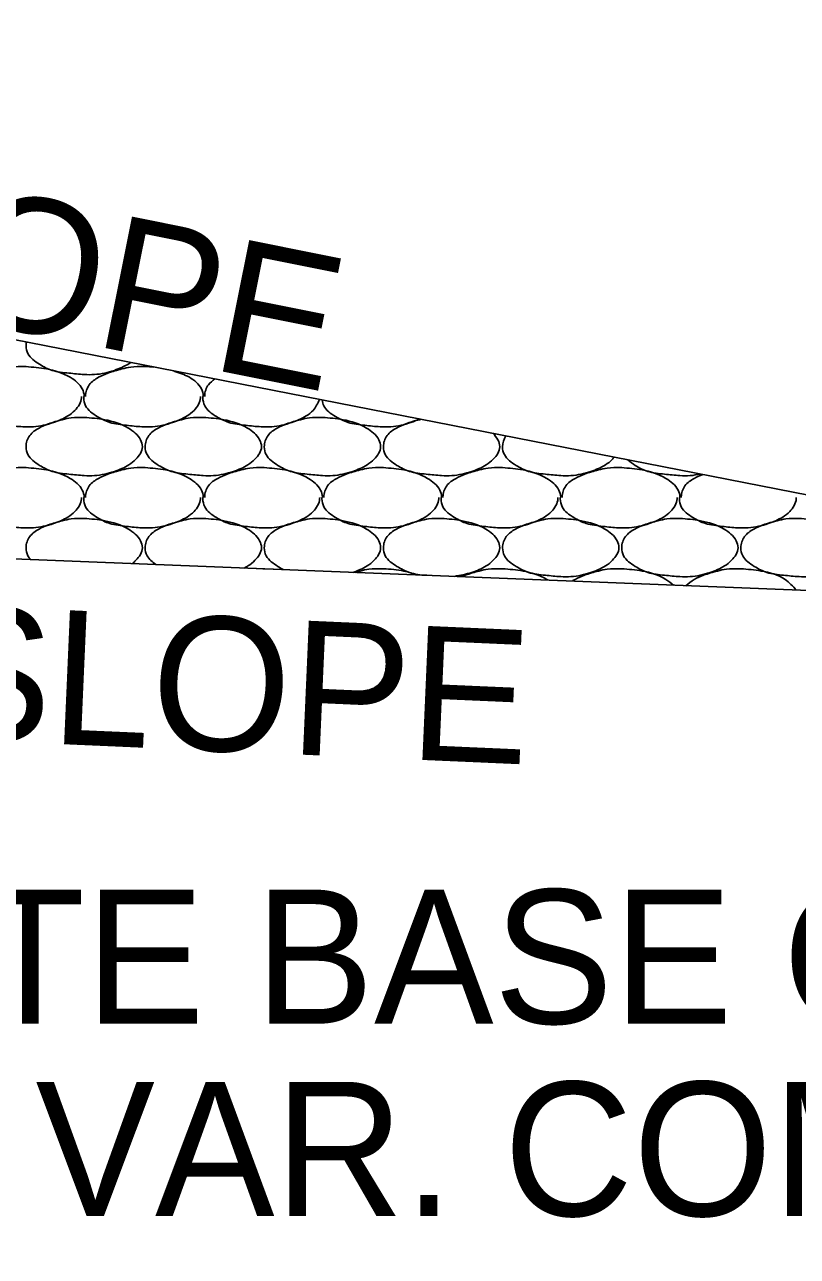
# Model space of a CAD drawing. Extents: x 1364961 to 1365294, y 367927 to 368034.
# Drawn here: x 1365071.21 to 1365074.54, y 367948.39 to 367953.68 of the extents above; entities that cross this region are included whole.
import ezdxf

# ---------------------------------------------------------------- set-up
doc = ezdxf.new("R2010")
doc.units = 0
doc.layers.add('Default', color=7, linetype='Continuous')

msp = doc.modelspace()

# ---------------------------------------------------------------- linework, layer by layer
at = {"layer": 'Default'}
for p, q in [((1365065.1971, 367953.4949), (1365084.8694, 367949.6456)), ((1365071.214, 367952.2109), (1365071.22, 367952.2109)), ((1365071.726, 367952.2109), (1365071.732, 367952.2109)), ((1365071.732, 367952.2109), (1365071.768, 367952.2089)), ((1365056.1971, 367951.9809), (1365077.207, 367951.1449)), ((1365071.214, 367951.7769), (1365071.22, 367951.7769)), ((1365071.726, 367951.7769), (1365071.732, 367951.7769)), ((1365072.238, 367951.7769), (1365072.244, 367951.7769)), ((1365072.75, 367951.7769), (1365072.756, 367951.7769)), ((1365073.262, 367951.7769), (1365073.268, 367951.7769)), ((1365073.774, 367951.7769), (1365073.78, 367951.7769)), ((1365072.212, 367951.3439), (1365072.238, 367951.3429)), ((1365072.238, 367951.3429), (1365072.244, 367951.3429)), ((1365072.244, 367951.3429), (1365072.284, 367951.3409)), ((1365072.75, 367951.3429), (1365072.756, 367951.3429)), ((1365073.262, 367951.3429), (1365073.268, 367951.3429)), ((1365073.774, 367951.3429), (1365073.78, 367951.3429)), ((1365074.286, 367951.3429), (1365074.292, 367951.3429))]:
    msp.add_line(p, q, dxfattribs=at)
for points in [[(1365071.671, 367952.2279), (1365071.662, 367952.2229), (1365071.6, 367952.1949), (1365071.514, 367952.1769), (1365071.47, 367952.1769), (1365071.404, 367952.1829), (1365071.332, 367952.1949), (1365071.278, 367952.2209), (1365071.228, 367952.2669), (1365071.22, 367952.3009), (1365071.222, 367952.3159)], [(1365070.964, 367952.0829), (1365070.964, 367952.0849), (1365070.98, 367952.1329), (1365071.02, 367952.1649), (1365071.06, 367952.1829), (1365071.12, 367952.2009), (1365071.158, 367952.2089), (1365071.214, 367952.2109)], [(1365071.22, 367952.2109), (1365071.308, 367952.2009), (1365071.41, 367952.1649), (1365071.462, 367952.1149), (1365071.47, 367952.0849), (1365071.47, 367952.0829)], [(1365071.476, 367952.0829), (1365071.476, 367952.0849), (1365071.492, 367952.1329), (1365071.532, 367952.1649), (1365071.572, 367952.1829), (1365071.632, 367952.2009), (1365071.67, 367952.2089), (1365071.726, 367952.2109)], [(1365071.856, 367952.1919), (1365071.922, 367952.1649), (1365071.974, 367952.1149), (1365071.982, 367952.0849), (1365071.982, 367952.0829)], [(1365071.988, 367952.0829), (1365071.988, 367952.0849), (1365072.004, 367952.1329), (1365072.031, 367952.1579)], [(1365071.214, 367951.9529), (1365071.206, 367951.9529), (1365071.14, 367951.9589), (1365071.068, 367951.9709), (1365071.014, 367951.9969), (1365070.964, 367952.0429), (1365070.956, 367952.0769), (1365070.956, 367952.0829)], [(1365071.458, 367952.0829), (1365071.458, 367952.0769), (1365071.43, 367952.0229), (1365071.4, 367951.9989), (1365071.338, 367951.9709), (1365071.252, 367951.9529), (1365071.214, 367951.9529)], [(1365071.726, 367951.9529), (1365071.718, 367951.9529), (1365071.652, 367951.9589), (1365071.58, 367951.9709), (1365071.526, 367951.9969), (1365071.476, 367952.0429), (1365071.468, 367952.0769), (1365071.468, 367952.0829)], [(1365071.97, 367952.0829), (1365071.97, 367952.0769), (1365071.942, 367952.0229), (1365071.912, 367951.9989), (1365071.85, 367951.9709), (1365071.764, 367951.9529), (1365071.726, 367951.9529)], [(1365072.238, 367951.9529), (1365072.23, 367951.9529), (1365072.164, 367951.9589), (1365072.092, 367951.9709), (1365072.038, 367951.9969), (1365071.988, 367952.0429), (1365071.98, 367952.0769), (1365071.98, 367952.0829)], [(1365072.481, 367952.0699), (1365072.454, 367952.0229), (1365072.424, 367951.9989), (1365072.362, 367951.9709), (1365072.276, 367951.9529), (1365072.238, 367951.9529)], [(1365072.75, 367951.9529), (1365072.742, 367951.9529), (1365072.676, 367951.9589), (1365072.604, 367951.9709), (1365072.55, 367951.9969), (1365072.5, 367952.0429), (1365072.493, 367952.0669)], [(1365071.47, 367951.9929), (1365071.558, 367951.9829), (1365071.66, 367951.9469), (1365071.712, 367951.8969), (1365071.72, 367951.8669), (1365071.692, 367951.8129), (1365071.662, 367951.7889), (1365071.6, 367951.7609), (1365071.514, 367951.7429), (1365071.47, 367951.7429), (1365071.404, 367951.7489), (1365071.332, 367951.7609), (1365071.278, 367951.7869), (1365071.228, 367951.8329), (1365071.22, 367951.8669), (1365071.236, 367951.9149), (1365071.276, 367951.9469), (1365071.316, 367951.9649), (1365071.376, 367951.9829), (1365071.414, 367951.9909), (1365071.47, 367951.9929)], [(1365071.982, 367951.9929), (1365072.07, 367951.9829), (1365072.172, 367951.9469), (1365072.224, 367951.8969), (1365072.232, 367951.8669), (1365072.204, 367951.8129), (1365072.174, 367951.7889), (1365072.112, 367951.7609), (1365072.026, 367951.7429), (1365071.982, 367951.7429), (1365071.916, 367951.7489), (1365071.844, 367951.7609), (1365071.79, 367951.7869), (1365071.74, 367951.8329), (1365071.732, 367951.8669), (1365071.748, 367951.9149), (1365071.788, 367951.9469), (1365071.828, 367951.9649), (1365071.888, 367951.9829), (1365071.926, 367951.9909), (1365071.982, 367951.9929)], [(1365072.494, 367951.9929), (1365072.582, 367951.9829), (1365072.684, 367951.9469), (1365072.736, 367951.8969), (1365072.744, 367951.8669), (1365072.716, 367951.8129), (1365072.686, 367951.7889), (1365072.624, 367951.7609), (1365072.538, 367951.7429), (1365072.494, 367951.7429), (1365072.428, 367951.7489), (1365072.356, 367951.7609), (1365072.302, 367951.7869), (1365072.252, 367951.8329), (1365072.244, 367951.8669), (1365072.26, 367951.9149), (1365072.3, 367951.9469), (1365072.34, 367951.9649), (1365072.4, 367951.9829), (1365072.438, 367951.9909), (1365072.494, 367951.9929)], [(1365072.911, 367951.9859), (1365072.874, 367951.9709), (1365072.788, 367951.9529), (1365072.75, 367951.9529)], [(1365073.227, 367951.9239), (1365073.248, 367951.8969), (1365073.256, 367951.8669), (1365073.228, 367951.8129), (1365073.198, 367951.7889), (1365073.136, 367951.7609), (1365073.05, 367951.7429), (1365073.006, 367951.7429), (1365072.94, 367951.7489), (1365072.868, 367951.7609), (1365072.814, 367951.7869), (1365072.764, 367951.8329), (1365072.756, 367951.8669), (1365072.772, 367951.9149), (1365072.812, 367951.9469), (1365072.852, 367951.9649), (1365072.912, 367951.9829), (1365072.917, 367951.9839)], [(1365073.747, 367951.8219), (1365073.74, 367951.8129), (1365073.71, 367951.7889), (1365073.648, 367951.7609), (1365073.562, 367951.7429), (1365073.518, 367951.7429), (1365073.452, 367951.7489), (1365073.38, 367951.7609), (1365073.326, 367951.7869), (1365073.276, 367951.8329), (1365073.268, 367951.8669), (1365073.282, 367951.9129)], [(1365074.118, 367951.7489), (1365074.074, 367951.7429), (1365074.03, 367951.7429), (1365073.964, 367951.7489), (1365073.892, 367951.7609), (1365073.838, 367951.7869), (1365073.807, 367951.8099)], [(1365070.964, 367951.6489), (1365070.964, 367951.6509), (1365070.98, 367951.6989), (1365071.02, 367951.7309), (1365071.06, 367951.7489), (1365071.12, 367951.7669), (1365071.158, 367951.7749), (1365071.214, 367951.7769)], [(1365071.22, 367951.7769), (1365071.308, 367951.7669), (1365071.41, 367951.7309), (1365071.462, 367951.6809), (1365071.47, 367951.6509), (1365071.47, 367951.6489)], [(1365071.476, 367951.6489), (1365071.476, 367951.6509), (1365071.492, 367951.6989), (1365071.532, 367951.7309), (1365071.572, 367951.7489), (1365071.632, 367951.7669), (1365071.67, 367951.7749), (1365071.726, 367951.7769)], [(1365071.732, 367951.7769), (1365071.82, 367951.7669), (1365071.922, 367951.7309), (1365071.974, 367951.6809), (1365071.982, 367951.6509), (1365071.982, 367951.6489)], [(1365071.988, 367951.6489), (1365071.988, 367951.6509), (1365072.004, 367951.6989), (1365072.044, 367951.7309), (1365072.084, 367951.7489), (1365072.144, 367951.7669), (1365072.182, 367951.7749), (1365072.238, 367951.7769)], [(1365072.244, 367951.7769), (1365072.332, 367951.7669), (1365072.434, 367951.7309), (1365072.486, 367951.6809), (1365072.494, 367951.6509), (1365072.494, 367951.6489)], [(1365072.5, 367951.6489), (1365072.5, 367951.6509), (1365072.516, 367951.6989), (1365072.556, 367951.7309), (1365072.596, 367951.7489), (1365072.656, 367951.7669), (1365072.694, 367951.7749), (1365072.75, 367951.7769)], [(1365072.756, 367951.7769), (1365072.844, 367951.7669), (1365072.946, 367951.7309), (1365072.998, 367951.6809), (1365073.006, 367951.6509), (1365073.006, 367951.6489)], [(1365073.012, 367951.6489), (1365073.012, 367951.6509), (1365073.028, 367951.6989), (1365073.068, 367951.7309), (1365073.108, 367951.7489), (1365073.168, 367951.7669), (1365073.206, 367951.7749), (1365073.262, 367951.7769)], [(1365073.268, 367951.7769), (1365073.356, 367951.7669), (1365073.458, 367951.7309), (1365073.51, 367951.6809), (1365073.518, 367951.6509), (1365073.518, 367951.6489)], [(1365073.524, 367951.6489), (1365073.524, 367951.6509), (1365073.54, 367951.6989), (1365073.58, 367951.7309), (1365073.62, 367951.7489), (1365073.68, 367951.7669), (1365073.718, 367951.7749), (1365073.774, 367951.7769)], [(1365073.78, 367951.7769), (1365073.868, 367951.7669), (1365073.97, 367951.7309), (1365074.022, 367951.6809), (1365074.03, 367951.6509), (1365074.03, 367951.6489)], [(1365074.036, 367951.6489), (1365074.036, 367951.6509), (1365074.052, 367951.6989), (1365074.092, 367951.7309), (1365074.128, 367951.7479)], [(1365071.214, 367951.5189), (1365071.206, 367951.5189), (1365071.14, 367951.5249), (1365071.068, 367951.5369), (1365071.014, 367951.5629), (1365070.964, 367951.6089), (1365070.956, 367951.6429), (1365070.956, 367951.6489)], [(1365071.458, 367951.6489), (1365071.458, 367951.6429), (1365071.43, 367951.5889), (1365071.4, 367951.5649), (1365071.338, 367951.5369), (1365071.252, 367951.5189), (1365071.214, 367951.5189)], [(1365071.726, 367951.5189), (1365071.718, 367951.5189), (1365071.652, 367951.5249), (1365071.58, 367951.5369), (1365071.526, 367951.5629), (1365071.476, 367951.6089), (1365071.468, 367951.6429), (1365071.468, 367951.6489)], [(1365071.97, 367951.6489), (1365071.97, 367951.6429), (1365071.942, 367951.5889), (1365071.912, 367951.5649), (1365071.85, 367951.5369), (1365071.764, 367951.5189), (1365071.726, 367951.5189)], [(1365072.238, 367951.5189), (1365072.23, 367951.5189), (1365072.164, 367951.5249), (1365072.092, 367951.5369), (1365072.038, 367951.5629), (1365071.988, 367951.6089), (1365071.98, 367951.6429), (1365071.98, 367951.6489)], [(1365072.482, 367951.6489), (1365072.482, 367951.6429), (1365072.454, 367951.5889), (1365072.424, 367951.5649), (1365072.362, 367951.5369), (1365072.276, 367951.5189), (1365072.238, 367951.5189)], [(1365072.75, 367951.5189), (1365072.742, 367951.5189), (1365072.676, 367951.5249), (1365072.604, 367951.5369), (1365072.55, 367951.5629), (1365072.5, 367951.6089), (1365072.492, 367951.6429), (1365072.492, 367951.6489)], [(1365072.994, 367951.6489), (1365072.994, 367951.6429), (1365072.966, 367951.5889), (1365072.936, 367951.5649), (1365072.874, 367951.5369), (1365072.788, 367951.5189), (1365072.75, 367951.5189)], [(1365073.262, 367951.5189), (1365073.254, 367951.5189), (1365073.188, 367951.5249), (1365073.116, 367951.5369), (1365073.062, 367951.5629), (1365073.012, 367951.6089), (1365073.004, 367951.6429), (1365073.004, 367951.6489)], [(1365073.506, 367951.6489), (1365073.506, 367951.6429), (1365073.478, 367951.5889), (1365073.448, 367951.5649), (1365073.386, 367951.5369), (1365073.3, 367951.5189), (1365073.262, 367951.5189)], [(1365073.774, 367951.5189), (1365073.766, 367951.5189), (1365073.7, 367951.5249), (1365073.628, 367951.5369), (1365073.574, 367951.5629), (1365073.524, 367951.6089), (1365073.516, 367951.6429), (1365073.516, 367951.6489)], [(1365074.018, 367951.6489), (1365074.018, 367951.6429), (1365073.99, 367951.5889), (1365073.96, 367951.5649), (1365073.898, 367951.5369), (1365073.812, 367951.5189), (1365073.774, 367951.5189)], [(1365074.286, 367951.5189), (1365074.278, 367951.5189), (1365074.212, 367951.5249), (1365074.14, 367951.5369), (1365074.086, 367951.5629), (1365074.036, 367951.6089), (1365074.028, 367951.6429), (1365074.028, 367951.6489)], [(1365074.53, 367951.6489), (1365074.53, 367951.6429), (1365074.502, 367951.5889), (1365074.472, 367951.5649), (1365074.41, 367951.5369), (1365074.324, 367951.5189), (1365074.286, 367951.5189)], [(1365071.241, 367951.3819), (1365071.228, 367951.3989), (1365071.22, 367951.4329), (1365071.236, 367951.4809), (1365071.276, 367951.5129), (1365071.316, 367951.5309), (1365071.376, 367951.5489), (1365071.414, 367951.5569), (1365071.47, 367951.5589)], [(1365071.47, 367951.5589), (1365071.558, 367951.5489), (1365071.66, 367951.5129), (1365071.712, 367951.4629), (1365071.72, 367951.4329), (1365071.692, 367951.3789), (1365071.677, 367951.3649)], [(1365071.778, 367951.3609), (1365071.74, 367951.3989), (1365071.732, 367951.4329), (1365071.748, 367951.4809), (1365071.788, 367951.5129), (1365071.828, 367951.5309), (1365071.888, 367951.5489), (1365071.926, 367951.5569), (1365071.982, 367951.5589)], [(1365071.982, 367951.5589), (1365072.07, 367951.5489), (1365072.172, 367951.5129), (1365072.224, 367951.4629), (1365072.232, 367951.4329), (1365072.204, 367951.3789), (1365072.174, 367951.3549), (1365072.157, 367951.3459)], [(1365072.325, 367951.3389), (1365072.302, 367951.3529), (1365072.252, 367951.3989), (1365072.244, 367951.4329), (1365072.26, 367951.4809), (1365072.3, 367951.5129), (1365072.34, 367951.5309), (1365072.4, 367951.5489), (1365072.438, 367951.5569), (1365072.494, 367951.5589)], [(1365072.494, 367951.5589), (1365072.582, 367951.5489), (1365072.684, 367951.5129), (1365072.736, 367951.4629), (1365072.744, 367951.4329), (1365072.716, 367951.3789), (1365072.686, 367951.3549), (1365072.625, 367951.3269)], [(1365072.943, 367951.3149), (1365072.94, 367951.3149), (1365072.868, 367951.3269), (1365072.814, 367951.3529), (1365072.764, 367951.3989), (1365072.756, 367951.4329), (1365072.772, 367951.4809), (1365072.812, 367951.5129), (1365072.852, 367951.5309), (1365072.912, 367951.5489), (1365072.95, 367951.5569), (1365073.006, 367951.5589)], [(1365073.006, 367951.5589), (1365073.094, 367951.5489), (1365073.196, 367951.5129), (1365073.248, 367951.4629), (1365073.256, 367951.4329), (1365073.228, 367951.3789), (1365073.198, 367951.3549), (1365073.136, 367951.3269), (1365073.061, 367951.3099)], [(1365073.518, 367951.5589), (1365073.606, 367951.5489), (1365073.708, 367951.5129), (1365073.76, 367951.4629), (1365073.768, 367951.4329), (1365073.74, 367951.3789), (1365073.71, 367951.3549), (1365073.648, 367951.3269), (1365073.562, 367951.3089), (1365073.518, 367951.3089), (1365073.452, 367951.3149), (1365073.38, 367951.3269), (1365073.326, 367951.3529), (1365073.276, 367951.3989), (1365073.268, 367951.4329), (1365073.284, 367951.4809), (1365073.324, 367951.5129), (1365073.364, 367951.5309), (1365073.424, 367951.5489), (1365073.462, 367951.5569), (1365073.518, 367951.5589)], [(1365074.03, 367951.5589), (1365074.118, 367951.5489), (1365074.22, 367951.5129), (1365074.272, 367951.4629), (1365074.28, 367951.4329), (1365074.252, 367951.3789), (1365074.222, 367951.3549), (1365074.16, 367951.3269), (1365074.074, 367951.3089), (1365074.03, 367951.3089), (1365073.964, 367951.3149), (1365073.892, 367951.3269), (1365073.838, 367951.3529), (1365073.788, 367951.3989), (1365073.78, 367951.4329), (1365073.796, 367951.4809), (1365073.836, 367951.5129), (1365073.876, 367951.5309), (1365073.936, 367951.5489), (1365073.974, 367951.5569), (1365074.03, 367951.5589)], [(1365074.542, 367951.5589), (1365074.63, 367951.5489), (1365074.732, 367951.5129), (1365074.784, 367951.4629), (1365074.792, 367951.4329), (1365074.764, 367951.3789), (1365074.734, 367951.3549), (1365074.672, 367951.3269), (1365074.586, 367951.3089), (1365074.542, 367951.3089), (1365074.476, 367951.3149), (1365074.404, 367951.3269), (1365074.35, 367951.3529), (1365074.3, 367951.3989), (1365074.292, 367951.4329), (1365074.308, 367951.4809), (1365074.348, 367951.5129), (1365074.388, 367951.5309), (1365074.448, 367951.5489), (1365074.486, 367951.5569), (1365074.542, 367951.5589)], [(1365072.634, 367951.3269), (1365072.656, 367951.3329), (1365072.694, 367951.3409), (1365072.75, 367951.3429)], [(1365072.756, 367951.3429), (1365072.844, 367951.3329), (1365072.903, 367951.3159)], [(1365073.092, 367951.3089), (1365073.108, 367951.3149), (1365073.168, 367951.3329), (1365073.206, 367951.3409), (1365073.262, 367951.3429)], [(1365073.268, 367951.3429), (1365073.356, 367951.3329), (1365073.458, 367951.2969), (1365073.463, 367951.2939)], [(1365073.567, 367951.2899), (1365073.58, 367951.2969), (1365073.62, 367951.3149), (1365073.68, 367951.3329), (1365073.718, 367951.3409), (1365073.774, 367951.3429)], [(1365073.78, 367951.3429), (1365073.868, 367951.3329), (1365073.97, 367951.2969), (1365074.003, 367951.2719)], [(1365074.056, 367951.2699), (1365074.092, 367951.2969), (1365074.132, 367951.3149), (1365074.192, 367951.3329), (1365074.23, 367951.3409), (1365074.286, 367951.3429)], [(1365074.292, 367951.3429), (1365074.38, 367951.3329), (1365074.482, 367951.2969), (1365074.531, 367951.2509)]]:
    msp.add_spline(points, degree=3, dxfattribs=at)

# ---------------------------------------------------------------- texts
for s, rotation, p in [('EXIST. SLOPE', 348.6666, (1365067.3871, 367953.1273)), ('SUPERELEVATION SLOPE', 357.4939, (1365063.6232, 367950.9286))]:
    msp.add_text(s, height=0.576, rotation=rotation, dxfattribs=at).set_placement(p)
for s, p in [('AGGREGATE BASE COURSE', (1365067.109, 367949.3889)), ("(CLASS 7)- VAR. COMP'D. DEPTH", (1365067.109, 367948.5629))]:
    msp.add_text(s, height=0.576, dxfattribs=at).set_placement(p)

doc.saveas('drawing.dxf')
